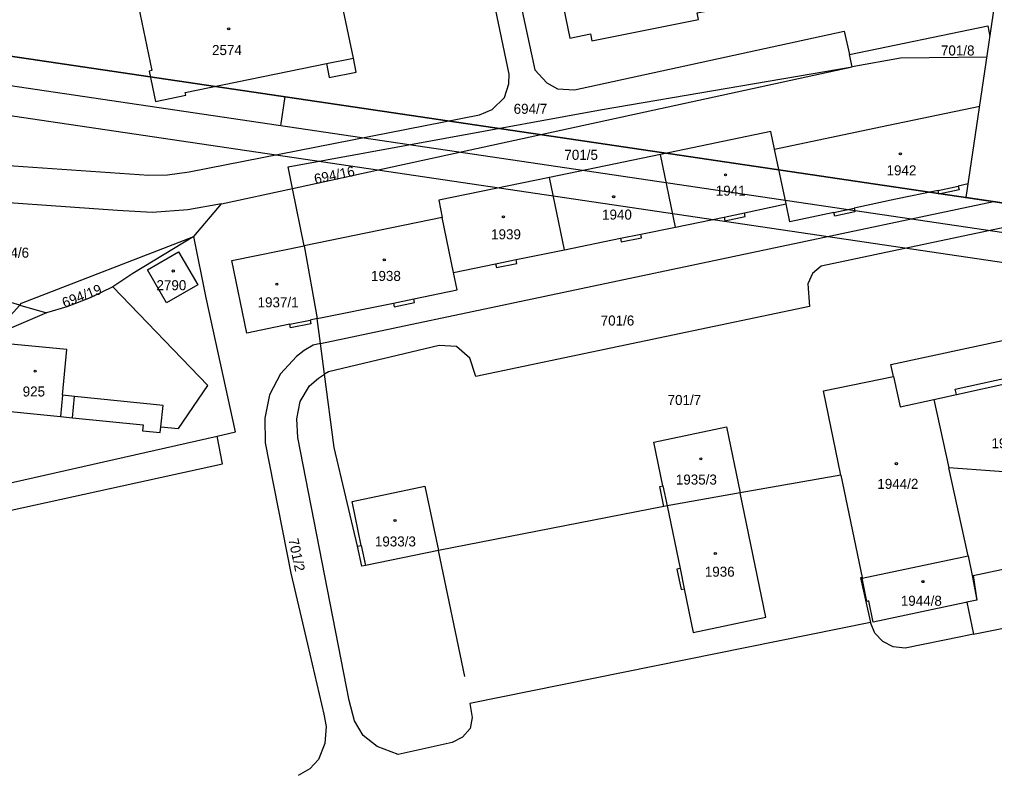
# Model space of a CAD drawing. Extents: x -779330 to -774454, y -1144748 to -1142831.
# Drawn here: x -775094 to -774928.8, y -1144734.3 to -1144606.1 of the extents above; entities that cross this region are included whole.
import ezdxf

# ---------------------------------------------------------------- set-up
doc = ezdxf.new("R2010")
doc.units = 0
for name, color, linetype in [('Hranice parcel', 7, 'Continuous'), ('legenda - Vrstva 7', 7, 'Continuous'), ('Parcelní čísla', 7, 'Continuous'), ('Vnitřní kresba', 7, 'Continuous'), ('Vrstva 1', 7, 'Continuous'), ('Značky budov', 7, 'Continuous')]:
    doc.layers.add(name, color=color, linetype=linetype)

msp = doc.modelspace()

# ---------------------------------------------------------------- linework, layer by layer
at = {"layer": 'Hranice parcel'}
for p, q in [((-774952.86, -1144614.17), (-774953.35, -1144612.05)), ((-775047.76, -1144634.76), (-774952.86, -1144614.17)), ((-774985.36, -1144629.03), (-775004.17, -1144632.88)), ((-774982.85, -1144641.3), (-774985.36, -1144629.03)), ((-774964.08, -1144637.36), (-774966.05, -1144628.11)), ((-775001.66, -1144645.15), (-775004.17, -1144632.88)), ((-775059.8, -1144637.37), (-775047.76, -1144634.76)), ((-775045.78, -1144644.49), (-775047.76, -1144634.76)), ((-775064.48, -1144642.88), (-775059.8, -1144637.37)), ((-775022.36, -1144639.7), (-775045.78, -1144644.49)), ((-775020.46, -1144649), (-775022.36, -1144639.7)), ((-775045.78, -1144644.49), (-775043.55, -1144656.82)), ((-775098.79, -1144659.85), (-775093.98, -1144654.54)), ((-775093.98, -1144654.54), (-775089.48, -1144655.85)), ((-775043.55, -1144656.82), (-775030.64, -1144654.18)), ((-775089.48, -1144655.85), (-775098.79, -1144659.85)), ((-775042.99, -1144661.05), (-775043.55, -1144656.82)), ((-775042.33, -1144666.27), (-775042.99, -1144661.05)), ((-774939.02, -1144670.52), (-774936.49, -1144682.12)), ((-774974.18, -1144675.2), (-774971.87, -1144686.38)), ((-774954.79, -1144683.35), (-774971.87, -1144686.38)), ((-774954.79, -1144683.35), (-774951.21, -1144700.7)), ((-775025.32, -1144685.23), (-775023.03, -1144696.15)), ((-774971.87, -1144686.38), (-774984.25, -1144688.58)), ((-774967.51, -1144707.44), (-774971.87, -1144686.38)), ((-774984.81, -1144688.7), (-775023.03, -1144696.15)), ((-774984.25, -1144688.58), (-774984.81, -1144688.7)), ((-775023.03, -1144696.15), (-775035.4, -1144698.69)), ((-775018.55, -1144717.51), (-775023.03, -1144696.15)), ((-774932.31, -1144710.34), (-774911.3, -1144706.11))]:
    msp.add_line(p, q, dxfattribs=at)
for points in [[(-775075.83, -1144594.37), (-775071.62, -1144614.78), (-775072.06, -1144614.87), (-775070.99, -1144620.02), (-775065.84, -1144618.96), (-775065.93, -1144618.52), (-775042.01, -1144613.59), (-775041.52, -1144615.98), (-775036.95, -1144615.04), (-775037.44, -1144612.65), (-775040.4, -1144598.45), (-775049.27, -1144600.27), (-775049.09, -1144601.14), (-775060.81, -1144603.59), (-775063.33, -1144591.78)], [(-774977.82, -1144594.22), (-774981.23, -1144594.91), (-774981.46, -1144593.78), (-775003.02, -1144598.27), (-775000.75, -1144609.29), (-774997.23, -1144608.54), (-774996.99, -1144609.71), (-774978.94, -1144606.14), (-774979.16, -1144605.01), (-774975.76, -1144604.34)], [(-775118.64, -1144626.24), (-775117.63, -1144626.76), (-775114.02, -1144628.64), (-775111.15, -1144629.56), (-775108.25, -1144630.03), (-775072.11, -1144632.49), (-775068.93, -1144632.43), (-775065.26, -1144631.94), (-775016.08, -1144622.26), (-775013.91, -1144621.39), (-775011.81, -1144619.33), (-775011.07, -1144617.04), (-775011.04, -1144615.41), (-775013.87, -1144601.8), (-775009.6, -1144600.96), (-775006.67, -1144614.66), (-775004.63, -1144616.87), (-775002.85, -1144617.85), (-774999.95, -1144618.02), (-774954.26, -1144608.09), (-774953.35, -1144612.05)], [(-774953.35, -1144612.05), (-774929.9, -1144607.21), (-774929.52, -1144609.03)], [(-774930.03, -1144612.52), (-774944.66, -1144612.65), (-774952.86, -1144614.17)], [(-775047.76, -1144634.76), (-775048.51, -1144631.09), (-774995.24, -1144621.4), (-774952.86, -1144614.17)], [(-774966.05, -1144628.11), (-774948.07, -1144624.29), (-774931.26, -1144620.84)], [(-774966.05, -1144628.11), (-774966.68, -1144625.12), (-774985.36, -1144629.03)], [(-775004.17, -1144632.88), (-775022.97, -1144636.72), (-775022.36, -1144639.7)], [(-774933.21, -1144634), (-774934.9, -1144634.36), (-774934.76, -1144634.99), (-774938.19, -1144635.72), (-774938.32, -1144635.09), (-774945.45, -1144636.6), (-774952.55, -1144638.11), (-774952.41, -1144638.74), (-774955.84, -1144639.47), (-774955.98, -1144638.84), (-774963.43, -1144640.42), (-774964.08, -1144637.36)], [(-775059.8, -1144637.37), (-775065.48, -1144638.36), (-775071.57, -1144638.81), (-775077.45, -1144638.5), (-775106.37, -1144636.49), (-775114.39, -1144636.85), (-775117.34, -1144637.41), (-775119.17, -1144638.22), (-775119.54, -1144638.38)], [(-775042.99, -1144661.05), (-774928.91, -1144636.97)], [(-774982.85, -1144641.3), (-774974.6, -1144639.61), (-774974.48, -1144640.24), (-774971.03, -1144639.53), (-774971.16, -1144638.91), (-774964.08, -1144637.36)], [(-774945.87, -1144666.63), (-774946.32, -1144664.58), (-774926.62, -1144660.38), (-774922.11, -1144658.43), (-774915.55, -1144654.1), (-774913.6, -1144651.77), (-774913.25, -1144649.95), (-774914.27, -1144647.26), (-774916.78, -1144644.31), (-774920.05, -1144642.11), (-774925.78, -1144641.08), (-774958.14, -1144647.94), (-774959.58, -1144649.16), (-774960.39, -1144650.94), (-774960.12, -1144654.79), (-775016.68, -1144666.62), (-775017.69, -1144663.53), (-775019.98, -1144661.57), (-775022.9, -1144661.4), (-775041.66, -1144665.85), (-775042.33, -1144666.27)], [(-775001.66, -1144645.15), (-774992.16, -1144643.21), (-774992.03, -1144643.83), (-774988.58, -1144643.13), (-774988.71, -1144642.5), (-774982.85, -1144641.3)], [(-775109.1, -1144687.73), (-775060.52, -1144676.74), (-775057.4, -1144676.03), (-775062.41, -1144653.28), (-775064.48, -1144642.88)], [(-775093.98, -1144654.54), (-775093.7, -1144654.23), (-775064.48, -1144642.88)], [(-775064.48, -1144642.88), (-775074.81, -1144649.2), (-775078.24, -1144651.43)], [(-775072.34, -1144648.55), (-775067.09, -1144645.52), (-775063.82, -1144651.12), (-775069.1, -1144654.17), (-775072.34, -1144648.55)], [(-775043.55, -1144656.82), (-775044.77, -1144657.07), (-775044.64, -1144657.7), (-775048.09, -1144658.41), (-775048.22, -1144657.78), (-775055.51, -1144659.27), (-775058.02, -1144647), (-775045.78, -1144644.49)], [(-775020.46, -1144649), (-775013.32, -1144647.54), (-775013.19, -1144648.16), (-775009.73, -1144647.46), (-775009.86, -1144646.83), (-775001.66, -1144645.15)], [(-775093.98, -1144654.54), (-775101.75, -1144652.28), (-775119.15, -1144647.36)], [(-775030.64, -1144654.18), (-775030.51, -1144654.81), (-775027.05, -1144654.1), (-775027.18, -1144653.47), (-775019.85, -1144651.97), (-775020.46, -1144649)], [(-775098.79, -1144659.85), (-775096.1, -1144661.12), (-775097.27, -1144672.41), (-775087.08, -1144673.44), (-775085.07, -1144673.62), (-775073.05, -1144674.86), (-775073.16, -1144675.85), (-775070.19, -1144676.15), (-775070.09, -1144675.16), (-775067.06, -1144675.47), (-775062.14, -1144668.17), (-775078.24, -1144651.43)], [(-775078.24, -1144651.43), (-775082.04, -1144653.3), (-775086, -1144654.83), (-775089.48, -1144655.85)], [(-774939.02, -1144670.52), (-774935.21, -1144669.68), (-774935.4, -1144668.8), (-774926.17, -1144666.76), (-774925.98, -1144667.64), (-774917.05, -1144665.85), (-774917.24, -1144664.89), (-774916.52, -1144662.76), (-774914.78, -1144660.38), (-774913.04, -1144659.34), (-774911.57, -1144659.55), (-774910.63, -1144660.73), (-774906.75, -1144681.8)], [(-775042.99, -1144661.05), (-775044.27, -1144661.32), (-775045.79, -1144662.25), (-775047.06, -1144663.26), (-775049.78, -1144666.17), (-775051.65, -1144669.73), (-775052.43, -1144673.69), (-775052.39, -1144677.89), (-775048.03, -1144700), (-775045.21, -1144712.04), (-775042.43, -1144723.9), (-775042.04, -1144725.99), (-775042.27, -1144728.86), (-775043.37, -1144731.58), (-775044.82, -1144733.16), (-775046.78, -1144734.28)], [(-775029.84, -1144730.7), (-775033.39, -1144729.39), (-775035.78, -1144727.52), (-775037.23, -1144725.01), (-775038.14, -1144721.55), (-775046.83, -1144676.98), (-775047.01, -1144673.83), (-775046.44, -1144670.89), (-775044.85, -1144668.25), (-775043.37, -1144666.93), (-775042.33, -1144666.27)], [(-775036.74, -1144695.4), (-775040.69, -1144678.65), (-775042.33, -1144666.27)], [(-774954.79, -1144683.35), (-774957.74, -1144669.08), (-774945.87, -1144666.63)], [(-774945.87, -1144666.63), (-774945.75, -1144667.17), (-774944.73, -1144671.78), (-774939.02, -1144670.52)], [(-774984.81, -1144688.7), (-774985.51, -1144685.3), (-774984.96, -1144685.19), (-774986.5, -1144677.76), (-774974.18, -1144675.2)], [(-774908.46, -1144684.16), (-774913.27, -1144683.81), (-774936.49, -1144682.12)], [(-774933.24, -1144697.04), (-774933.35, -1144696.52), (-774936.49, -1144682.12)], [(-775036.74, -1144695.4), (-775036.11, -1144695.27), (-775037.66, -1144687.82), (-775025.32, -1144685.23)], [(-774984.25, -1144688.58), (-774982.05, -1144699.21), (-774982.6, -1144699.32), (-774981.89, -1144702.75), (-774981.34, -1144702.64), (-774979.81, -1144710.01), (-774967.51, -1144707.44)], [(-774932.38, -1144700.37), (-774910.73, -1144695.8), (-774912.04, -1144689.58), (-774907.24, -1144688.69)], [(-775035.4, -1144698.69), (-775036.01, -1144698.81), (-775036.74, -1144695.4)], [(-774951.21, -1144700.7), (-774951.19, -1144700.82), (-774933.24, -1144697.04)], [(-774933.24, -1144697.04), (-774932.53, -1144700.4), (-774932.38, -1144700.37)], [(-774932.38, -1144700.37), (-774931.72, -1144704.56), (-774933.45, -1144704.92), (-774932.31, -1144710.34)], [(-774951.21, -1144700.7), (-774951.49, -1144700.77), (-774949.77, -1144708.36)], [(-774949.77, -1144708.36), (-775017.71, -1144722.05), (-775017.31, -1144724.45), (-775017.66, -1144726.34), (-775018.92, -1144727.79), (-775020.67, -1144728.71), (-775029.84, -1144730.7)], [(-774932.31, -1144710.34), (-774934.47, -1144710.78), (-774943.88, -1144712.67), (-774945.92, -1144712.48), (-774947.66, -1144711.58), (-774949.05, -1144710.17), (-774949.77, -1144708.36)]]:
    msp.add_lwpolyline(points, dxfattribs=at)
at = {"layer": 'legenda - Vrstva 7'}
msp.add_lwpolyline([(-774851.19, -1144648.48), (-774933.55, -1144636.29), (-774925.58, -1144582.47), (-774843.23, -1144594.66)], close=True, dxfattribs=at)
at = {"layer": 'Vnitřní kresba'}
for p, q in [((-775042.01, -1144613.59), (-775037.44, -1144612.65)), ((-774938.32, -1144635.09), (-774934.9, -1144634.36)), ((-774974.6, -1144639.61), (-774971.16, -1144638.91)), ((-774955.98, -1144638.84), (-774952.55, -1144638.11)), ((-774992.16, -1144643.21), (-774988.71, -1144642.5)), ((-775013.32, -1144647.54), (-775009.86, -1144646.83)), ((-775030.64, -1144654.18), (-775027.18, -1144653.47)), ((-775048.22, -1144657.78), (-775044.77, -1144657.07)), ((-775085.99, -1144662.09), (-775096.1, -1144661.12)), ((-775086.73, -1144669.8), (-775085.99, -1144662.09)), ((-774935.21, -1144669.68), (-774925.98, -1144667.64)), ((-775086.73, -1144669.8), (-775087.08, -1144673.44)), ((-775084.7, -1144670.01), (-775086.73, -1144669.8)), ((-775085.07, -1144673.62), (-775084.7, -1144670.01)), ((-775069.71, -1144671.55), (-775084.7, -1144670.01)), ((-775070.09, -1144675.16), (-775069.71, -1144671.55)), ((-775059.63, -1144681.44), (-775060.52, -1144676.74)), ((-775108.83, -1144692.26), (-775059.63, -1144681.44)), ((-774984.96, -1144685.19), (-774984.25, -1144688.58)), ((-775036.11, -1144695.27), (-775035.4, -1144698.69)), ((-774982.05, -1144699.21), (-774981.34, -1144702.64)), ((-774932.53, -1144700.4), (-774931.72, -1144704.56)), ((-774950.39, -1144704.76), (-774951.19, -1144700.82)), ((-774950.06, -1144704.69), (-774950.39, -1144704.76)), ((-774949.33, -1144708.27), (-774950.06, -1144704.69)), ((-774933.6, -1144704.95), (-774949.33, -1144708.27)), ((-774933.45, -1144704.92), (-774933.6, -1144704.95))]:
    msp.add_line(p, q, dxfattribs=at)
at = {"layer": 'Vrstva 1'}
msp.add_line((-775049.04, -1144619.2), (-775049.77, -1144624.14), dxfattribs=at)
for points in [[(-774799.29, -1144366.04), (-776045.7, -1144181.56), (-776089.18, -1144475.34), (-774842.77, -1144659.83)], [(-774846.98, -1144654.15), (-776083.5, -1144471.13), (-776041.48, -1144187.23), (-774804.97, -1144370.25)], [(-774810.64, -1144374.46), (-775834.48, -1144222.92), (-775875.04, -1144496.94), (-774851.19, -1144648.48)], [(-774851.19, -1144648.48), (-775875.04, -1144496.94), (-775834.48, -1144222.92), (-774810.64, -1144374.46)]]:
    msp.add_lwpolyline(points, close=True, dxfattribs=at)
at = {"layer": 'Značky budov'}
for centre in [(-775058.58, -1144607.71), (-774944.71, -1144628.89), (-774974.36, -1144632.45), (-774993.31, -1144636.16), (-775012.01, -1144639.59), (-775032.2, -1144646.85), (-775067.97, -1144648.75), (-775050.42, -1144650.99), (-775091.4, -1144665.73), (-774978.54, -1144680.6), (-774945.39, -1144681.42), (-775030.38, -1144691.05), (-774976.08, -1144696.65), (-774940.88, -1144701.41)]:
    msp.add_circle(centre, 0.175, dxfattribs=at)

# ---------------------------------------------------------------- texts
at = {"layer": 'Parcelní čísla'}
for s, p in [('2574', (-775061.4, -1144612.15)), ('701/8', (-774937.83, -1144612.22)), ('694/7', (-775010.27, -1144622.11)), ('701/5', (-775001.67, -1144629.91)), ('1942', (-774947.05, -1144632.54)), ('1941', (-774976, -1144635.99)), ('1940', (-774995.28, -1144640.04)), ('1939', (-775014.09, -1144643.38)), ('694/6', (-775098.11, -1144646.5)), ('1938', (-775034.45, -1144650.44)), ('2790', (-775070.82, -1144652.01)), ('1937/1', (-775053.68, -1144654.91)), ('701/6', (-774995.51, -1144658)), ('925', (-775093.5, -1144670.03)), ('701/7', (-774984.17, -1144671.47)), ('1944/9', (-774929.26, -1144678.8)), ('1935/3', (-774982.77, -1144684.96)), ('1944/2', (-774948.61, -1144685.69)), ('1933/3', (-775033.79, -1144695.45)), ('1936', (-774977.86, -1144700.58)), ('1944/8', (-774944.63, -1144705.51))]:
    msp.add_text(s, height=1.7, dxfattribs=at).set_placement(p)
for s, rotation, p in [('694/16', 12, (-775043.89, -1144634.04)), ('694/19', 21, (-775086.42, -1144655.02)), ('701/2', 282, (-775048.46, -1144694.26))]:
    msp.add_text(s, height=1.7, rotation=rotation, dxfattribs=at).set_placement(p)

doc.saveas('drawing.dxf')
